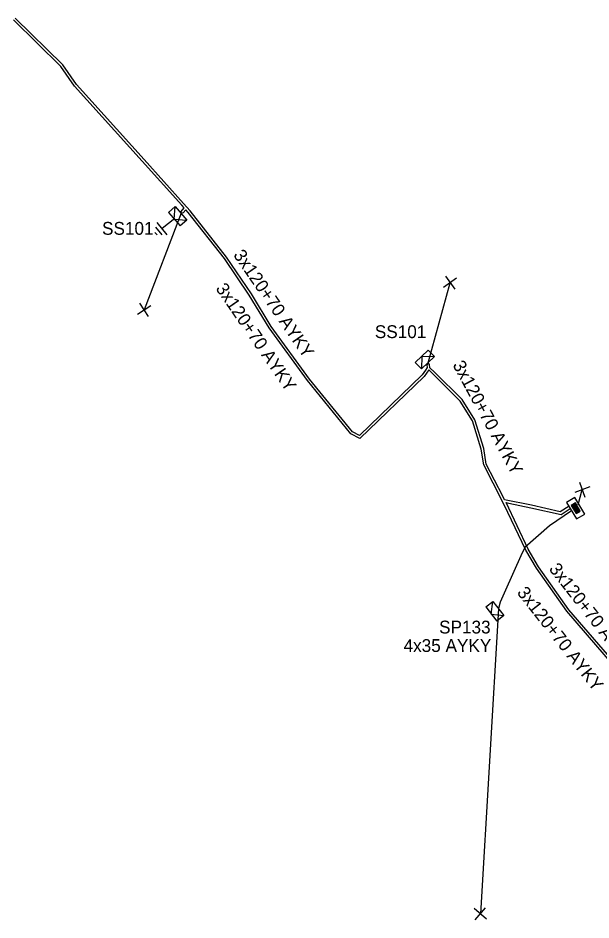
# Model space of a CAD drawing. Extents: x -788458 to -786145, y -1154772 to -1152372.
# Drawn here: x -786481.4 to -786436.8, y -1153441.1 to -1153370.8 of the extents above; entities that cross this region are included whole.
import ezdxf

# ---------------------------------------------------------------- set-up
doc = ezdxf.new("R2010")
doc.units = 0
for name, color, linetype in [('Vrstva 1', 7, 'Continuous'), ('Vrstva 14', 7, 'Continuous'), ('Vrstva 15', 7, 'Continuous'), ('Vrstva 28', 7, 'Continuous'), ('Vrstva 31', 7, 'Continuous'), ('Vrstva 33', 7, 'Continuous'), ('Vrstva 34', 7, 'Continuous'), ('Vrstva 5', 7, 'Continuous'), ('Vrstva 52', 7, 'Continuous'), ('Vrstva 54', 7, 'Continuous'), ('Vrstva 59', 7, 'Continuous'), ('Vrstva 6', 7, 'Continuous'), ('Vrstva 8', 7, 'Continuous'), ('Vrstva 9', 7, 'Continuous')]:
    doc.layers.add(name, color=color, linetype=linetype)

# ---------------------------------------------------------------- blocks, each defined once
blk = doc.blocks.new('NN800')
at = {"layer": 'Vrstva 1'}
for points in [[(-0.442, 0.442), (0.442, -0.442)], [(-0.442, -0.442), (0.442, 0.442)]]:
    blk.add_lwpolyline(points, dxfattribs=at)
blk = doc.blocks.new('NN620')
at = {"layer": 'Vrstva 8'}
for points in [[(0.752, 0.004), (-0.748, 0.004)], [(-0.748, 0.004), (-0.748, -0.746)], [(0.752, -0.746), (0.752, 0.004)], [(0.368, -0.18), (-0.376, -0.18)], [(-0.376, -0.18), (-0.376, -0.558)], [(-0.376, -0.558), (0.368, -0.558)], [(0.321, -0.227), (-0.329, -0.227)], [(-0.329, -0.227), (-0.329, -0.51)], [(-0.329, -0.51), (0.321, -0.51)], [(0.274, -0.274), (-0.281, -0.274)], [(-0.281, -0.274), (-0.281, -0.463)], [(-0.281, -0.463), (0.274, -0.463)], [(0.227, -0.321), (-0.234, -0.321)], [(-0.234, -0.321), (-0.234, -0.416)], [(-0.234, -0.416), (0.227, -0.416)], [(-0.193, -0.369), (0.185, -0.369)], [(0.227, -0.416), (0.227, -0.321)], [(0.274, -0.463), (0.274, -0.274)], [(0.321, -0.51), (0.321, -0.227)], [(0.368, -0.558), (0.368, -0.18)], [(-0.748, -0.746), (0.752, -0.746)]]:
    blk.add_lwpolyline(points, dxfattribs=at)
blk = doc.blocks.new('NN630')
at = {"layer": 'Vrstva 9'}
for points in [[(-0.003, -0.7), (-0.703, 0)], [(-0.703, -0.7), (-0.703, 0), (0.697, 0), (0.697, -0.7)], [(-0.703, -0.7), (0.697, -0.7)], [(-0.003, -0.7), (0.697, 0)]]:
    blk.add_lwpolyline(points, dxfattribs=at)
blk = doc.blocks.new('NN810')
at = {"layer": 'Vrstva 14'}
for points in [[(0.004, -0.64), (0.004, -1.89)], [(0.629, -1.89), (-0.621, -1.89)], [(0.388, -2.2), (-0.399, -2.2)], [(0.004, -2.515), (-0.124, -2.515)], [(0.137, -2.515), (0.004, -2.515)]]:
    blk.add_lwpolyline(points, dxfattribs=at)

msp = doc.modelspace()

# ---------------------------------------------------------------- linework, layer by layer
at = {"layer": 'Vrstva 5'}
for points in [[(-786438.501, -1153408.887), (-786439.196, -1153409.321), (-786441.439, -1153408.812), (-786443.532, -1153408.382), (-786443.674, -1153408.109), (-786444.964, -1153405.609), (-786445.152, -1153404.387), (-786445.858, -1153402.148), (-786446.841, -1153400.567), (-786448.982, -1153398.444), (-786449.351, -1153398.108), (-786449.382, -1153397.852), (-786449.5, -1153397.71), (-786449.582, -1153397.866), (-786449.557, -1153398.09), (-786449.699, -1153398.295), (-786449.956, -1153398.654), (-786454.837, -1153403.377), (-786455.375, -1153403.082), (-786458.741, -1153398.979), (-786461.707, -1153394.875), (-786463.256, -1153392.336), (-786465.189, -1153389.471), (-786468.039, -1153385.874), (-786468.539, -1153385.281), (-786471.616, -1153381.853), (-786476.891, -1153376.018), (-786477.943, -1153374.495), (-786481.672, -1153370.837)], [(-786428.991, -1153428.321), (-786438.679, -1153417.082), (-786441.054, -1153413.714), (-786441.878, -1153412.327), (-786443.282, -1153409.372), (-786443.689, -1153408.516), (-786445.156, -1153405.671), (-786445.348, -1153404.433), (-786446.042, -1153402.232), (-786446.999, -1153400.693), (-786448.793, -1153398.913), (-786449.435, -1153398.27), (-786449.804, -1153398.786), (-786454.803, -1153403.623), (-786455.505, -1153403.238), (-786458.899, -1153399.101), (-786461.873, -1153394.985), (-786463.424, -1153392.444), (-786465.351, -1153389.589), (-786468.196, -1153385.998), (-786468.359, -1153385.78), (-786468.57, -1153386.018), (-786468.74, -1153386.06), (-786468.742, -1153385.912), (-786468.503, -1153385.641), (-786468.691, -1153385.411), (-786471.764, -1153381.987), (-786477.049, -1153376.142), (-786478.097, -1153374.625), (-786481.808, -1153370.983)], [(-786426.497, -1153428.752), (-786427.931, -1153428.949), (-786428.49, -1153428.489), (-786428.849, -1153428.179), (-786438.521, -1153416.958), (-786440.886, -1153413.606), (-786441.702, -1153412.233), (-786443.421, -1153408.614), (-786443.215, -1153408.651), (-786441.481, -1153409.008), (-786439.123, -1153409.542), (-786438.422, -1153409.075)]]:
    msp.add_lwpolyline(points, dxfattribs=at)
at = {"layer": 'Vrstva 52'}
msp.add_lwpolyline([(-786438.31, -1153409.24), (-786440.03, -1153410.41), (-786441.95, -1153412.11), (-786442.26, -1153412.75), (-786443.472, -1153415.435), (-786443.89, -1153416.36), (-786444.02, -1153416.87)], dxfattribs=at)
at = {"layer": 'Vrstva 59'}
for points in [[(-786468.74, -1153386.06), (-786471.61, -1153393.58)], [(-786449.5, -1153397.71), (-786447.78, -1153391.47)], [(-786437.796, -1153408.788), (-786437.48, -1153407.6)], [(-786444.02, -1153416.87), (-786445.42, -1153440.67)]]:
    msp.add_lwpolyline(points, dxfattribs=at)

# ---------------------------------------------------------------- block references
at = {"layer": 'Vrstva 15', "rotation": -51.07697504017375}
msp.add_blockref('NN810', (-786468.74, -1153386.06), dxfattribs=at)
at = {"layer": 'Vrstva 28', "rotation": 120.7064418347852}
msp.add_blockref('NN620', (-786438.31, -1153409.24), dxfattribs=at)
at = {"layer": 'Vrstva 31'}
for p, rotation in [((-786468.74, -1153386.06), -49.04859993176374), ((-786449.5, -1153397.71), -135.9980584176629), ((-786444.02, -1153416.87), -52.12501642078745)]:
    msp.add_blockref('NN630', p, dxfattribs=dict(at, rotation=rotation))
at = {"layer": 'Vrstva 34'}
for p, rotation in [((-786447.78, -1153391.47), -99.3351222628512), ((-786471.61, -1153393.58), 77.48577776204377), ((-786437.48, -1153407.6), -115.45138054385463), ((-786445.42, -1153440.67), 94.24259443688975)]:
    msp.add_blockref('NN800', p, dxfattribs=dict(at, rotation=rotation))

# ---------------------------------------------------------------- texts
at = {"layer": 'Vrstva 33'}
for s, p in [('SS101', (-786474.897, -1153387.733)), ('SS101', (-786453.644, -1153395.787)), ('SP133', (-786448.636, -1153418.812))]:
    msp.add_text(s, height=1, dxfattribs=at).set_placement(p)
at = {"layer": 'Vrstva 54'}
msp.add_text('4x35 AYKY', height=1, rotation=0.124, dxfattribs=at).set_placement((-786451.405, -1153420.258))
at = {"layer": 'Vrstva 6'}
for rotation, p in [(304.449, (-786464.708, -1153389.306)), (304.454, (-786466.085, -1153391.921)), (298.301, (-786447.613, -1153397.864)), (308.016, (-786440.124, -1153413.798)), (308.021, (-786442.614, -1153415.638))]:
    msp.add_text('3x120+70 AYKY', height=1, rotation=rotation, dxfattribs=at).set_placement(p)

doc.saveas('drawing.dxf')
